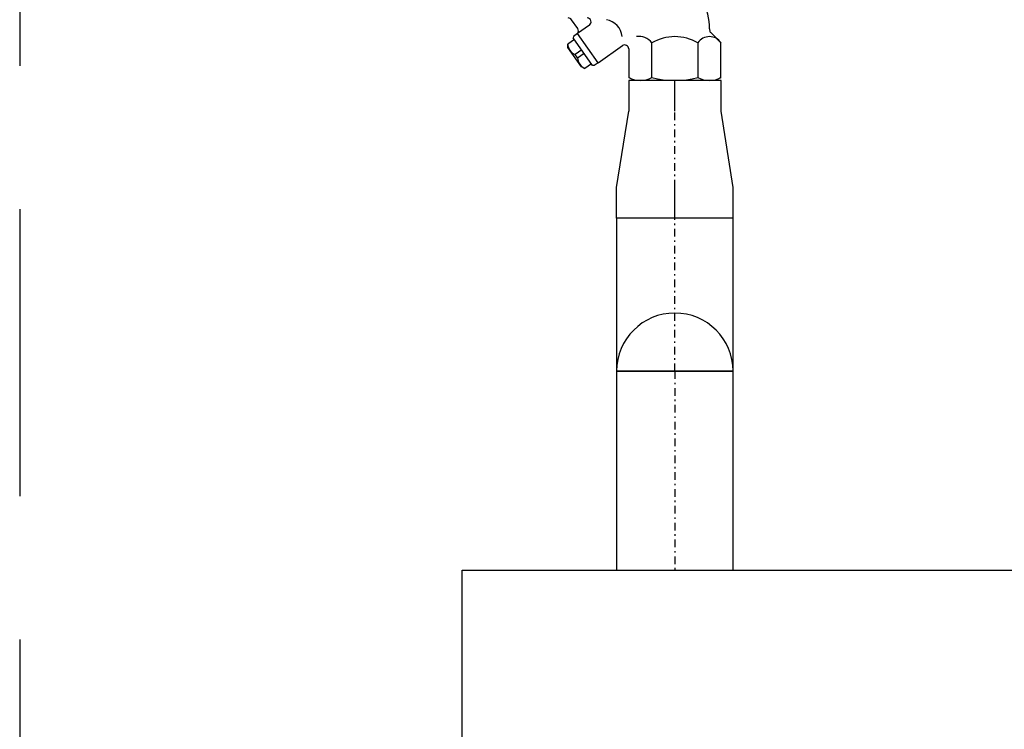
# Model space of a CAD drawing. Extents: x -7228 to 74941, y -112898 to 85621.
# Tile 620 of 635: x 53286 to 53351, y 83983 to 84029. Entities that reach past the tile are written whole.
import ezdxf
from ezdxf.enums import TextEntityAlignment as Align

# ---------------------------------------------------------------- set-up
doc = ezdxf.new("R2010")
doc.units = 0
doc.linetypes.add('DASHDOT', pattern=[1, 0.5, -0.25, 0, -0.25])
doc.linetypes.add('DASHED2', pattern=[0.375, 0.25, -0.125])
for name, color, linetype in [('E50kor', 3, 'CONTINUOUS'), ('Ins-co', 2, 'CONTINUOUS'), ('Ins-wod', 4, 'CONTINUOUS')]:
    doc.layers.add(name, color=color, linetype=linetype)
doc.styles.add('CP_ATTR', font='ROMANS.SHX')

# ---------------------------------------------------------------- blocks, each defined once
blk = doc.blocks.new('_jgsjhjfhhfdf')
at = {"layer": 'Ins-wod'}
for p, q in [((-74.804, -228.63), (-75.209, -228.051)), ((-74.041, -228.412), (-74.814, -228.954)), ((-66.191, -228.643), (-66.191, -228.714)), ((-75.021, -229.336), (-75.461, -229.644)), ((-75.08, -229.14), (-75.096, -229.23)), ((-73.831, -231.036), (-75.096, -229.23)), ((-74.814, -228.954), (-75.08, -229.14)), ((-73.475, -230.866), (-74.819, -228.947)), ((-65.451, -229.562), (-66.115, -228.897)), ((-75.441, -229.868), (-75.461, -229.644)), ((-74.548, -231.143), (-75.441, -229.868)), ((-74.542, -230.02), (-74.982, -230.328)), ((-73.475, -230.866), (-71.879, -229.749)), ((-71.471, -229.961), (-71.471, -231.823)), ((-69.966, -231.823), (-69.966, -229.562)), ((-66.956, -229.562), (-66.956, -231.823)), ((-65.451, -231.823), (-65.451, -229.562)), ((-74.824, -230.553), (-74.982, -230.328)), ((-74.824, -230.553), (-74.385, -230.246)), ((-74.345, -231.237), (-74.548, -231.143)), ((-73.906, -230.93), (-74.345, -231.237)), ((-73.741, -231.052), (-73.831, -231.036)), ((-73.475, -230.866), (-73.741, -231.052)), ((-65.446, -232.026), (-71.476, -232.026)), ((-71.476, -232.026), (-71.476, -234.026)), ((-71.12, -232.026), (-71.471, -231.823)), ((-65.802, -232.026), (-71.12, -232.026)), ((-68.461, -234.026), (-68.461, -232.026)), ((-65.451, -231.823), (-65.802, -232.026)), ((-65.446, -234.026), (-65.446, -232.026)), ((-72.266, -239.026), (-71.476, -234.026)), ((-64.656, -239.026), (-65.446, -234.026)), ((-72.266, -241.026), (-72.266, -239.026)), ((-68.461, -241.026), (-68.461, -239.026)), ((-64.656, -241.026), (-64.656, -239.026)), ((-64.656, -241.026), (-72.266, -241.026)), ((-72.266, -241.026), (-72.266, -251.026)), ((-64.656, -241.026), (-72.266, -241.026)), ((-64.656, -251.026), (-64.656, -241.026)), ((-72.266, -251.026), (-72.266, -264.026)), ((-64.656, -251.026), (-72.266, -251.026)), ((-72.266, -251.026), (-64.656, -251.026)), ((-64.656, -264.026), (-64.656, -251.026)), ((-72.266, -264.026), (-64.656, -264.026))]:
    blk.add_line(p, q, dxfattribs=at)
at = {"layer": 'Ins-wod', "linetype": 'DASHDOT'}
for p, q in [((-68.461, -239.026), (-68.461, -234.026)), ((-68.461, -251.026), (-68.461, -241.026)), ((-68.461, -251.026), (-68.461, -264.026))]:
    blk.add_line(p, q, dxfattribs=at)
at = {"layer": 'Ins-wod'}
blk.add_lwpolyline([(-82.36, -264.026), (-18.115, -264.026), (-18.115, -286.125), (-82.36, -286.125)], close=True, dxfattribs=at)
for centre, radius, start, end in [((-69.888, -228.643), 3.696, 0, 59.12896), ((-75.421, -228.2), 0.259, 35, 90), ((-74.19, -228.2), 0.259, 305, 90), ((-73.17, -229.317), 1.284, 7.08923, 79.21049), ((-75.016, -228.779), 0.259, 319.47751, 35), ((-65.932, -228.714), 0.259, 180, 225), ((-70.809, -230.207), 1.061, 37.43828, 98.94788), ((-68.461, -232.168), 3.01, 60, 120), ((-66.203, -230.062), 0.904, 33.62643, 146.37357), ((-74.631, -229.573), 0.832, 184.88987, 245.11013), ((-71.731, -229.961), 0.259, 0, 125), ((-73.994, -230.482), 0.832, 184.88987, 245.11013), ((-70.719, -230.529), 1.497, 239.82357, 300.17643), ((-68.461, -226.342), 5.684, 254.64561, 285.35439), ((-66.203, -230.529), 1.497, 239.82357, 300.17643), ((-68.461, -251.026), 3.805, 0, 180)]:
    blk.add_arc(centre, radius, start, end, dxfattribs=at)
at = {"layer": 'Ins-wod', "style": 'CP_ATTR', "flags": 9}
for tag, p, height, rotation, width in [('PRODUCT-TYPE', (-15.448, -4.462), 0.000337, 180, 48.619691), ('PRODUCER', (-15.448, -4.462), 0.000337, 180, 48.619691), ('ARTICLE', (-15.448, -4.462), 0.000337, 180, 48.619691), ('OTHER', (-15.448, -4.462), 0.000337, 180, 48.619691), ('FLOW', (-15.448, -4.462), 0.000337, 180, 48.619691), ('NAME', (-15.448, -4.462), 0.000337, 180, 48.619691), ('OTHER', (-6.195, -13.707), 0.000337, 270, 1.595002), ('FLOW', (-6.195, -13.707), 0.000337, 270, 1.595002), ('ARTICLE', (-6.195, -13.707), 0.000337, 270, 1.595002), ('PRODUCT-TYPE', (-6.195, -13.707), 0.000337, 270, 1.595002), ('PRODUCER', (-6.195, -13.707), 0.000337, 270, 1.595002), ('NAME', (-6.195, -13.707), 0.000337, 270, 1.595002), ('PRODUCT-TYPE', (-6.195, -110.174), 0.000337, 90, 24.508066), ('PRODUCER', (-6.195, -110.174), 0.000337, 90, 24.508066), ('ARTICLE', (-6.195, -110.174), 0.000337, 90, 24.508066), ('OTHER', (-6.195, -110.174), 0.000337, 90, 24.508066), ('FLOW', (-6.195, -110.174), 0.000337, 90, 24.508066), ('NAME', (-6.195, -110.174), 0.000337, 90, 24.508066), ('OTHER', (-30.827, -162.987), 0.000761, 270, 7.892014), ('FLOW', (-30.827, -162.987), 0.000761, 270, 7.892014), ('ARTICLE', (-30.827, -162.987), 0.000761, 270, 7.892014), ('PRODUCT-TYPE', (-30.827, -162.987), 0.000761, 270, 7.892014), ('PRODUCER', (-30.827, -162.987), 0.000761, 270, 7.892014), ('NAME', (-30.827, -162.987), 0.000761, 270, 7.892014), ('PRODUCT-TYPE', (-68.461, -170.623), 0.000761, 90, 0.969593), ('PRODUCER', (-68.461, -170.623), 0.000761, 90, 0.969593), ('ARTICLE', (-68.461, -170.623), 0.000761, 90, 0.969593), ('OTHER', (-68.461, -170.623), 0.000761, 90, 0.969593), ('FLOW', (-68.461, -170.623), 0.000761, 90, 0.969593), ('NAME', (-68.461, -170.623), 0.000761, 90, 0.969593), ('PRODUCT-TYPE', (-68.461, -210.38), 0.000761, 90, 0.969593), ('PRODUCER', (-68.461, -210.38), 0.000761, 90, 0.969593), ('OTHER', (-68.461, -210.38), 0.000761, 90, 0.969593), ('ARTICLE', (-68.461, -210.38), 0.000761, 90, 0.969593), ('FLOW', (-68.461, -210.38), 0.000761, 90, 0.969593), ('NAME', (-68.461, -210.38), 0.000761, 90, 0.969593), ('PRODUCT-TYPE', (-34.846, -236.789), 0.000761, 90, 0.623389), ('PRODUCER', (-34.846, -236.789), 0.000761, 90, 0.623389), ('ARTICLE', (-34.846, -236.789), 0.000761, 90, 0.623389), ('OTHER', (-34.846, -236.789), 0.000761, 90, 0.623389), ('FLOW', (-34.846, -236.789), 0.000761, 90, 0.623389), ('NAME', (-34.846, -236.789), 0.000761, 90, 0.623389), ('OTHER', (-68.461, -241.026), 0.0001, 90, 1), ('FLOW', (-68.461, -241.026), 0.0001, 90, 1), ('ARTICLE', (-68.461, -241.026), 0.0001, 90, 1), ('PRODUCT-TYPE', (-68.461, -241.026), 0.0001, 90, 1), ('PRODUCER', (-68.461, -241.026), 0.0001, 90, 1), ('NAME', (-68.461, -241.026), 0.0001, 90, 1), ('PRODUCT-TYPE', (-68.461, -251.026), 0.000761, 90, 1.31406), ('PRODUCER', (-68.461, -251.026), 0.000761, 90, 1.31406), ('OTHER', (-68.461, -251.026), 0.000761, 90, 1.31406), ('ARTICLE', (-68.461, -251.026), 0.000761, 90, 1.31406), ('FLOW', (-68.461, -251.026), 0.000761, 90, 1.31406), ('NAME', (-68.461, -251.026), 0.000761, 90, 1.31406), ('OTHER', (-68.461, -251.026), 0.000761, 270, 1.708279), ('FLOW', (-68.461, -251.026), 0.000761, 270, 1.708279), ('ARTICLE', (-68.461, -251.026), 0.000761, 270, 1.708279), ('PRODUCT-TYPE', (-68.461, -251.026), 0.000761, 270, 1.708279), ('PRODUCER', (-68.461, -251.026), 0.000761, 270, 1.708279), ('NAME', (-68.461, -251.026), 0.000761, 270, 1.708279), ('PRODUCT-TYPE', (-280.439, -283.668), 0.000603, 180, 18.176861), ('PRODUCER', (-280.439, -283.668), 0.000603, 180, 18.176861), ('ARTICLE', (-280.439, -283.668), 0.000603, 180, 18.176861), ('OTHER', (-280.439, -283.668), 0.000603, 180, 18.176861), ('FLOW', (-280.439, -283.668), 0.000603, 180, 18.176861), ('NAME', (-280.439, -283.668), 0.000603, 180, 18.176861), ('PRODUCT-TYPE', (-66.727, -319.595), 0.000603, 90, 5.550504), ('PRODUCER', (-66.727, -319.595), 0.000603, 90, 5.550504), ('ARTICLE', (-66.727, -319.595), 0.000603, 90, 5.550504), ('OTHER', (-66.727, -319.595), 0.000603, 90, 5.550504), ('FLOW', (-66.727, -319.595), 0.000603, 90, 5.550504), ('NAME', (-66.727, -319.595), 0.000603, 90, 5.550504), ('PRODUCT-TYPE', (-10.994, -321.625), 0.0001, 90, 1), ('OTHER', (-10.994, -321.625), 0.0001, 90, 1), ('FLOW', (-10.994, -321.625), 0.0001, 90, 1), ('ARTICLE', (-10.994, -321.625), 0.0001, 90, 1), ('PRODUCER', (-10.994, -321.625), 0.0001, 90, 1), ('NAME', (-10.994, -321.625), 0.0001, 90, 1), ('PRODUCT-TYPE', (-68.264, -323.307), 0.000603, 225, 3.259505), ('PRODUCER', (-68.264, -323.307), 0.000603, 225, 3.259505), ('ARTICLE', (-68.264, -323.307), 0.000603, 225, 3.259505), ('OTHER', (-68.264, -323.307), 0.000603, 225, 3.259505), ('FLOW', (-68.264, -323.307), 0.000603, 225, 3.259505), ('NAME', (-68.264, -323.307), 0.000603, 225, 3.259505), ('PRODUCT-TYPE', (-10.994, -324.584), 0.000603, 90, 0.490663), ('PRODUCER', (-10.994, -324.584), 0.000603, 90, 0.490663), ('OTHER', (-10.994, -324.584), 0.000603, 90, 0.490663), ('FLOW', (-10.994, -324.584), 0.000603, 90, 0.490663), ('ARTICLE', (-10.994, -324.584), 0.000603, 90, 0.490663), ('NAME', (-10.994, -324.584), 0.000603, 90, 0.490663), ('OTHER', (-68.106, -328.248), 0.000213, 270, 2.751934), ('FLOW', (-68.106, -328.248), 0.000213, 270, 2.751934), ('ARTICLE', (-68.106, -328.248), 0.000213, 270, 2.751934), ('PRODUCT-TYPE', (-68.106, -328.248), 0.000213, 270, 2.751934), ('PRODUCER', (-68.106, -328.248), 0.000213, 270, 2.751934), ('NAME', (-68.106, -328.248), 0.000213, 270, 2.751934), ('OTHER', (-10.994, -334.584), 0.000603, 270, 2.727353), ('FLOW', (-10.994, -334.584), 0.000603, 270, 2.727353), ('ARTICLE', (-10.994, -334.584), 0.000603, 270, 2.727353), ('PRODUCT-TYPE', (-10.994, -334.584), 0.000603, 270, 2.727353), ('PRODUCER', (-10.994, -334.584), 0.000603, 270, 2.727353), ('NAME', (-10.994, -334.584), 0.000603, 270, 2.727353), ('OTHER', (-68.106, -343.769), 0.000213, 270, 2.751934), ('FLOW', (-68.106, -343.769), 0.000213, 270, 2.751934), ('ARTICLE', (-68.106, -343.769), 0.000213, 270, 2.751934), ('PRODUCT-TYPE', (-68.106, -343.769), 0.000213, 270, 2.751934), ('PRODUCER', (-68.106, -343.769), 0.000213, 270, 2.751934), ('NAME', (-68.106, -343.769), 0.000213, 270, 2.751934), ('OTHER', (-10.994, -406.792), 0.0001, 270, 1), ('FLOW', (-10.994, -406.792), 0.0001, 270, 1), ('ARTICLE', (-10.994, -406.792), 0.0001, 270, 1), ('PRODUCT-TYPE', (-10.994, -406.792), 0.0001, 270, 1), ('PRODUCER', (-10.994, -406.792), 0.0001, 270, 1), ('NAME', (-10.994, -406.792), 0.0001, 270, 1), ('PRODUCT-TYPE', (-10.994, -428.147), 0.000603, 90, 17.159626), ('PRODUCT-TYPE', (-10.994, -428.147), 0.000603, 90, 15.082723), ('PRODUCER', (-10.994, -428.147), 0.000603, 90, 17.159626), ('PRODUCER', (-10.994, -428.147), 0.000603, 90, 15.082723), ('ARTICLE', (-10.994, -428.147), 0.000603, 90, 17.159626), ('ARTICLE', (-10.994, -428.147), 0.000603, 90, 15.082723), ('OTHER', (-10.994, -428.147), 0.000603, 90, 17.159626), ('OTHER', (-10.994, -428.147), 0.000603, 90, 15.082723), ('FLOW', (-10.994, -428.147), 0.000603, 90, 17.159626), ('NAME', (-10.994, -428.147), 0.000603, 90, 17.159626), ('NAME', (-10.994, -428.147), 0.000603, 90, 15.082723), ('FLOW', (-10.994, -428.147), 0.000603, 90, 15.082723), ('PRODUCT-TYPE', (-216.102, -610.33), 0.000603, 90, 18.979779), ('PRODUCER', (-216.102, -610.33), 0.000603, 90, 18.979779), ('ARTICLE', (-216.102, -610.33), 0.000603, 90, 18.979779), ('OTHER', (-216.102, -610.33), 0.000603, 90, 18.979779), ('NAME', (-216.102, -610.33), 0.000603, 90, 18.979779), ('FLOW', (-216.102, -610.33), 0.000603, 90, 18.979779), ('PRODUCT-TYPE', (-225.347, -619.575), 0.000603, 180, 25.057534), ('PRODUCER', (-225.347, -619.575), 0.000603, 180, 25.057534), ('ARTICLE', (-225.347, -619.575), 0.000603, 180, 25.057534), ('OTHER', (-225.347, -619.575), 0.000603, 180, 25.057534), ('FLOW', (-225.347, -619.575), 0.000603, 180, 25.057534), ('NAME', (-225.347, -619.575), 0.000603, 180, 25.057534)]:
    blk.add_attdef(tag, p, '', height=height, rotation=rotation, dxfattribs=dict(at, width=width))
at = {"layer": 'Ins-wod', "style": 'CP_ATTR', "text_generation_flag": 4, "width": 1, "flags": 9}
for tag in ['OTHER', 'FLOW', 'ARTICLE', 'PRODUCT-TYPE', 'PRODUCER', 'NAME']:
    blk.add_attdef(tag, (-15.44, -4.462), '', height=0.0001, dxfattribs=at)
at = {"layer": 'Ins-wod', "style": 'CP_ATTR', "text_generation_flag": 4, "flags": 9}
for tag, p, height, rotation, width in [('OTHER', (-188.541, -13.707), 0.0001, 90, 1), ('ARTICLE', (-188.541, -13.707), 0.0001, 90, 1), ('PRODUCT-TYPE', (-188.541, -13.707), 0.0001, 90, 1), ('PRODUCER', (-188.541, -13.707), 0.0001, 90, 1), ('FLOW', (-188.541, -13.707), 0.0001, 90, 1), ('NAME', (-188.541, -13.707), 0.0001, 90, 1), ('OTHER', (-68.461, -146.866), 0.000761, 270, 0.969593), ('FLOW', (-68.461, -146.866), 0.000761, 270, 0.969593), ('ARTICLE', (-68.461, -146.866), 0.000761, 270, 0.969593), ('PRODUCT-TYPE', (-68.461, -146.866), 0.000761, 270, 0.969593), ('PRODUCER', (-68.461, -146.866), 0.000761, 270, 0.969593), ('NAME', (-68.461, -146.866), 0.000761, 270, 0.969593), ('ARTICLE', (-68.461, -146.866), 0.0001, 90, 1), ('PRODUCT-TYPE', (-68.461, -146.866), 0.0001, 90, 1), ('PRODUCER', (-68.461, -146.866), 0.0001, 90, 1), ('OTHER', (-68.461, -146.866), 0.0001, 90, 1), ('FLOW', (-68.461, -146.866), 0.0001, 90, 1), ('NAME', (-68.461, -146.866), 0.0001, 90, 1), ('OTHER', (-30.827, -162.987), 0.0001, 90, 1), ('FLOW', (-30.827, -162.987), 0.0001, 90, 1), ('ARTICLE', (-30.827, -162.987), 0.0001, 90, 1), ('PRODUCT-TYPE', (-30.827, -162.987), 0.0001, 90, 1), ('PRODUCER', (-30.827, -162.987), 0.0001, 90, 1), ('NAME', (-30.827, -162.987), 0.0001, 90, 1), ('OTHER', (-68.461, -186.623), 0.000761, 270, 0.969593), ('FLOW', (-68.461, -186.623), 0.000761, 270, 0.969593), ('ARTICLE', (-68.461, -186.623), 0.000761, 270, 0.969593), ('PRODUCT-TYPE', (-68.461, -186.623), 0.000761, 270, 0.969593), ('PRODUCER', (-68.461, -186.623), 0.000761, 270, 0.969593), ('NAME', (-68.461, -186.623), 0.000761, 270, 0.969593), ('OTHER', (-68.461, -210.38), 0.0001, 270, 1), ('FLOW', (-68.461, -210.38), 0.0001, 270, 1), ('ARTICLE', (-68.461, -210.38), 0.0001, 270, 1), ('PRODUCT-TYPE', (-68.461, -210.38), 0.0001, 270, 1), ('PRODUCER', (-68.461, -210.38), 0.0001, 270, 1), ('NAME', (-68.461, -210.38), 0.0001, 270, 1), ('OTHER', (-34.846, -232.045), 0.0001, 90, 1), ('ARTICLE', (-34.846, -232.045), 0.0001, 90, 1), ('PRODUCT-TYPE', (-34.846, -232.045), 0.0001, 90, 1), ('PRODUCER', (-34.846, -232.045), 0.0001, 90, 1), ('FLOW', (-34.846, -232.045), 0.0001, 90, 1), ('NAME', (-34.846, -232.045), 0.0001, 90, 1), ('OTHER', (-390.045, -283.668), 0.0001, 180, 1), ('ARTICLE', (-390.045, -283.668), 0.0001, 180, 1), ('PRODUCT-TYPE', (-390.045, -283.668), 0.0001, 180, 1), ('PRODUCER', (-390.045, -283.668), 0.0001, 180, 1), ('FLOW', (-390.045, -283.668), 0.0001, 180, 1), ('NAME', (-390.045, -283.668), 0.0001, 180, 1), ('OTHER', (-66.727, -319.595), 0.0001, 270, 1), ('FLOW', (-66.727, -319.595), 0.0001, 270, 1), ('ARTICLE', (-66.727, -319.595), 0.0001, 270, 1), ('PRODUCT-TYPE', (-66.727, -319.595), 0.0001, 270, 1), ('PRODUCER', (-66.727, -319.595), 0.0001, 270, 1), ('NAME', (-66.727, -319.595), 0.0001, 270, 1), ('OTHER', (-82.162, -337.205), 0.0001, 225, 1), ('FLOW', (-82.162, -337.205), 0.0001, 225, 1), ('ARTICLE', (-82.162, -337.205), 0.0001, 225, 1), ('PRODUCT-TYPE', (-82.162, -337.205), 0.0001, 225, 1), ('PRODUCER', (-82.162, -337.205), 0.0001, 225, 1), ('NAME', (-82.162, -337.205), 0.0001, 225, 1), ('PRODUCT-TYPE', (-10.994, -373.792), 0.0001, 90, 1), ('OTHER', (-10.994, -373.792), 0.0001, 90, 1), ('FLOW', (-10.994, -373.792), 0.0001, 90, 1), ('ARTICLE', (-10.994, -373.792), 0.0001, 90, 1), ('PRODUCER', (-10.994, -373.792), 0.0001, 90, 1), ('NAME', (-10.994, -373.792), 0.0001, 90, 1), ('NAME', (-272.911, -422.539), 0.0001, 310, 1), ('PRODUCER', (-272.911, -422.539), 0.0001, 310, 1), ('PRODUCT-TYPE', (-272.911, -422.539), 0.0001, 310, 1), ('ARTICLE', (-272.911, -422.539), 0.0001, 310, 1), ('FLOW', (-272.911, -422.539), 0.0001, 310, 1), ('OTHER', (-272.911, -422.539), 0.0001, 310, 1), ('PRODUCT-TYPE', (-376.444, -619.575), 0.0001, 180, 1), ('OTHER', (-376.444, -619.575), 0.0001, 180, 1), ('FLOW', (-376.444, -619.575), 0.0001, 180, 1), ('ARTICLE', (-376.444, -619.575), 0.0001, 180, 1), ('PRODUCER', (-376.444, -619.575), 0.0001, 180, 1), ('NAME', (-376.444, -619.575), 0.0001, 180, 1)]:
    blk.add_attdef(tag, p, '', height=height, rotation=rotation, dxfattribs=dict(at, width=width))
at = {"layer": 'Ins-wod', "style": 'CP_ATTR', "width": 1, "flags": 9}
for tag in ['OTHER', 'WEIGHT', 'VOLTAGE', 'POWER', 'FLOW', 'TEMPERATURE', 'PN', 'DN', 'CHARACTER', 'ORDER-NO', 'PRODUCT-TYPE', 'ARTICLE', 'PRODUCER', 'NUMBER', 'GROUP', 'NAME']:
    blk.add_attdef(tag, text='', height=0.00005, rotation=270, dxfattribs=at).set_placement((-6.198, -18.991), align=Align.MIDDLE_LEFT)
at = {"layer": 'Ins-wod', "style": 'CP_ATTR', "flags": 9}
for tag, p, height, width in [('ARTICLE', (-55.046, -133.451), 0.000761, 4.892514), ('OTHER', (-55.046, -133.451), 0.000761, 4.892514), ('NAME', (-55.046, -133.451), 0.000761, 4.892514), ('PRODUCER', (-55.046, -133.451), 0.000761, 4.892514), ('PRODUCT-TYPE', (-55.046, -133.451), 0.000761, 4.892514), ('FLOW', (-55.046, -133.451), 0.000761, 4.892514), ('OTHER', (-25.577, -157.737), 0.000761, 0.854973), ('FLOW', (-25.577, -157.737), 0.000761, 0.854973), ('ARTICLE', (-25.577, -157.737), 0.000761, 0.854973), ('PRODUCT-TYPE', (-25.577, -157.737), 0.000761, 0.854973), ('PRODUCER', (-25.577, -157.737), 0.000761, 0.854973), ('NAME', (-25.577, -157.737), 0.000761, 0.854973), ('OTHER', (-225.347, -619.575), 0.0001, 1), ('FLOW', (-225.347, -619.575), 0.0001, 1), ('ARTICLE', (-225.347, -619.575), 0.0001, 1), ('PRODUCT-TYPE', (-225.347, -619.575), 0.0001, 1), ('PRODUCER', (-225.347, -619.575), 0.0001, 1), ('NAME', (-225.347, -619.575), 0.0001, 1)]:
    blk.add_attdef(tag, p, '', height=height, dxfattribs=dict(at, width=width))
at = {"layer": 'Ins-wod', "style": 'CP_ATTR', "text_generation_flag": 4, "width": 1, "flags": 9}
for tag, rotation, p in [('FLOW', 270, (-68.455, -154.153)), ('TEMPERATURE', 270, (-68.454, -154.153)), ('CHARACTER', 270, (-68.455, -154.153)), ('NUMBER', 270, (-68.454, -154.153)), ('NAME', 270, (-68.455, -154.153)), ('OTHER', 270, (-68.455, -154.154)), ('WEIGHT', 270, (-68.455, -154.154)), ('VOLTAGE', 270, (-68.454, -154.154)), ('PN', 270, (-68.455, -154.154)), ('ARTICLE', 270, (-68.455, -154.154)), ('PRODUCER', 270, (-68.455, -154.154)), ('GROUP', 270, (-68.454, -154.154)), ('ORDER-NO', 270, (-68.454, -154.153)), ('PRODUCT-TYPE', 270, (-68.454, -154.153)), ('POWER', 270, (-68.454, -154.154)), ('DN', 270, (-68.454, -154.154)), ('OTHER', 270, (-68.455, -193.911)), ('WEIGHT', 270, (-68.455, -193.911)), ('VOLTAGE', 270, (-68.454, -193.911)), ('FLOW', 270, (-68.455, -193.911)), ('TEMPERATURE', 270, (-68.454, -193.911)), ('PN', 270, (-68.455, -193.911)), ('CHARACTER', 270, (-68.455, -193.911)), ('ARTICLE', 270, (-68.455, -193.911)), ('PRODUCER', 270, (-68.455, -193.911)), ('NUMBER', 270, (-68.454, -193.911)), ('GROUP', 270, (-68.454, -193.911)), ('NAME', 270, (-68.455, -193.911)), ('POWER', 270, (-68.454, -193.911)), ('DN', 270, (-68.454, -193.911)), ('ORDER-NO', 270, (-68.454, -193.911)), ('PRODUCT-TYPE', 270, (-68.454, -193.911)), ('OTHER', 180, (-292.519, -283.673)), ('WEIGHT', 180, (-292.52, -283.673)), ('VOLTAGE', 180, (-292.52, -283.673)), ('POWER', 180, (-292.52, -283.673)), ('TEMPERATURE', 180, (-292.519, -283.673)), ('DN', 180, (-292.52, -283.673)), ('CHARACTER', 180, (-292.519, -283.673)), ('ORDER-NO', 180, (-292.519, -283.673)), ('PRODUCT-TYPE', 180, (-292.519, -283.673)), ('ARTICLE', 180, (-292.52, -283.673)), ('PRODUCER', 180, (-292.519, -283.673)), ('GROUP', 180, (-292.52, -283.673)), ('FLOW', 180, (-292.519, -283.673)), ('PN', 180, (-292.519, -283.673)), ('NUMBER', 180, (-292.519, -283.673)), ('NAME', 180, (-292.519, -283.673)), ('OTHER', 270, (-10.988, -324.493)), ('WEIGHT', 270, (-10.988, -324.493)), ('VOLTAGE', 270, (-10.988, -324.493)), ('POWER', 270, (-10.988, -324.493)), ('FLOW', 270, (-10.988, -324.493)), ('TEMPERATURE', 270, (-10.988, -324.493)), ('PN', 270, (-10.988, -324.493)), ('CHARACTER', 270, (-10.988, -324.493)), ('ORDER-NO', 270, (-10.988, -324.493)), ('PRODUCT-TYPE', 270, (-10.988, -324.493)), ('ARTICLE', 270, (-10.988, -324.493)), ('PRODUCER', 270, (-10.988, -324.493)), ('NUMBER', 270, (-10.988, -324.493)), ('GROUP', 270, (-10.988, -324.493)), ('NAME', 270, (-10.988, -324.493)), ('DN', 270, (-10.988, -324.494)), ('OTHER', 270, (-10.99, -373.701)), ('WEIGHT', 270, (-10.99, -373.701)), ('VOLTAGE', 270, (-10.99, -373.701)), ('FLOW', 270, (-10.99, -373.701)), ('TEMPERATURE', 270, (-10.99, -373.701)), ('PN', 270, (-10.99, -373.701)), ('CHARACTER', 270, (-10.99, -373.701)), ('ORDER-NO', 270, (-10.99, -373.701)), ('PRODUCT-TYPE', 270, (-10.99, -373.701)), ('ARTICLE', 270, (-10.99, -373.701)), ('PRODUCER', 270, (-10.99, -373.701)), ('NUMBER', 270, (-10.99, -373.701)), ('NAME', 270, (-10.99, -373.701)), ('POWER', 270, (-10.99, -373.702)), ('DN', 270, (-10.99, -373.702)), ('GROUP', 270, (-10.99, -373.702))]:
    blk.add_attdef(tag, text='', height=0.00005, rotation=rotation, dxfattribs=at).set_placement(p, align=Align.MIDDLE_LEFT)
at = {"layer": 'Ins-wod', "style": 'CP_ATTR', "flags": 9}
for tag, rotation, p in [('OTHER', 90, (-68.455, -163.336)), ('WEIGHT', 90, (-68.455, -163.335)), ('VOLTAGE', 90, (-68.454, -163.335)), ('TEMPERATURE', 90, (-68.454, -163.336)), ('CHARACTER', 90, (-68.455, -163.336)), ('ARTICLE', 90, (-68.455, -163.335)), ('PRODUCER', 90, (-68.455, -163.336)), ('GROUP', 90, (-68.454, -163.335)), ('FLOW', 90, (-68.455, -163.336)), ('PN', 90, (-68.455, -163.336)), ('NUMBER', 90, (-68.454, -163.336)), ('NAME', 90, (-68.455, -163.336)), ('POWER', 90, (-68.454, -163.335)), ('DN', 90, (-68.454, -163.335)), ('ORDER-NO', 90, (-68.454, -163.336)), ('PRODUCT-TYPE', 90, (-68.454, -163.336)), ('WEIGHT', 90, (-68.455, -203.093)), ('VOLTAGE', 90, (-68.454, -203.093)), ('ARTICLE', 90, (-68.455, -203.093)), ('PRODUCER', 90, (-68.455, -203.093)), ('GROUP', 90, (-68.454, -203.093)), ('OTHER', 90, (-68.455, -203.093)), ('FLOW', 90, (-68.455, -203.093)), ('TEMPERATURE', 90, (-68.454, -203.093)), ('PN', 90, (-68.455, -203.093)), ('CHARACTER', 90, (-68.455, -203.093)), ('NUMBER', 90, (-68.454, -203.093)), ('NAME', 90, (-68.455, -203.093)), ('POWER', 90, (-68.454, -203.093)), ('DN', 90, (-68.454, -203.092)), ('ORDER-NO', 90, (-68.454, -203.093)), ('PRODUCT-TYPE', 90, (-68.454, -203.093)), ('OTHER', 90, (-10.989, -358.821)), ('WEIGHT', 90, (-10.989, -358.821)), ('VOLTAGE', 90, (-10.989, -358.821)), ('POWER', 90, (-10.989, -358.821)), ('FLOW', 90, (-10.989, -358.821)), ('TEMPERATURE', 90, (-10.989, -358.821)), ('PN', 90, (-10.989, -358.821)), ('DN', 90, (-10.989, -358.821)), ('CHARACTER', 90, (-10.989, -358.821)), ('ORDER-NO', 90, (-10.989, -358.821)), ('PRODUCT-TYPE', 90, (-10.989, -358.821)), ('ARTICLE', 90, (-10.989, -358.821)), ('PRODUCER', 90, (-10.989, -358.821)), ('NUMBER', 90, (-10.989, -358.821)), ('GROUP', 90, (-10.989, -358.821)), ('NAME', 90, (-10.989, -358.821)), ('OTHER', 90, (-10.99, -406.883)), ('WEIGHT', 90, (-10.99, -406.883)), ('VOLTAGE', 90, (-10.99, -406.883)), ('POWER', 90, (-10.99, -406.883)), ('FLOW', 90, (-10.99, -406.884)), ('TEMPERATURE', 90, (-10.99, -406.884)), ('PN', 90, (-10.99, -406.883)), ('DN', 90, (-10.99, -406.883)), ('CHARACTER', 90, (-10.99, -406.884)), ('ORDER-NO', 90, (-10.99, -406.884)), ('PRODUCT-TYPE', 90, (-10.99, -406.884)), ('ARTICLE', 90, (-10.99, -406.883)), ('PRODUCER', 90, (-10.99, -406.883)), ('NUMBER', 90, (-10.99, -406.884)), ('GROUP', 90, (-10.99, -406.883)), ('NAME', 90, (-10.99, -406.884)), ('OTHER', 39.77849, (-27.699, -444.522)), ('WEIGHT', 39.77849, (-27.699, -444.521)), ('VOLTAGE', 39.77849, (-27.699, -444.521)), ('POWER', 39.77849, (-27.699, -444.521)), ('TEMPERATURE', 39.77849, (-27.699, -444.522)), ('PN', 39.77849, (-27.699, -444.522)), ('DN', 39.77849, (-27.699, -444.521)), ('CHARACTER', 39.77849, (-27.699, -444.522)), ('ORDER-NO', 39.77849, (-27.699, -444.522)), ('PRODUCT-TYPE', 39.77849, (-27.699, -444.522)), ('ARTICLE', 39.77849, (-27.699, -444.521)), ('PRODUCER', 39.77849, (-27.699, -444.521)), ('GROUP', 39.77849, (-27.699, -444.521)), ('FLOW', 39.77849, (-27.699, -444.522)), ('NUMBER', 39.77849, (-27.699, -444.522)), ('NAME', 39.77849, (-27.699, -444.522)), ('OTHER', 92.87046, (-268.225, -458.633)), ('WEIGHT', 92.87046, (-268.225, -458.632)), ('VOLTAGE', 92.87046, (-268.225, -458.632)), ('POWER', 92.87046, (-268.225, -458.632)), ('TEMPERATURE', 92.87046, (-268.225, -458.633)), ('PN', 92.87046, (-268.225, -458.633)), ('DN', 92.87046, (-268.225, -458.632)), ('CHARACTER', 92.87046, (-268.225, -458.633)), ('ORDER-NO', 92.87046, (-268.225, -458.633)), ('PRODUCT-TYPE', 92.87046, (-268.225, -458.633)), ('ARTICLE', 92.87046, (-268.225, -458.632)), ('PRODUCER', 92.87046, (-268.225, -458.632)), ('NUMBER', 92.87046, (-268.225, -458.633)), ('GROUP', 92.87046, (-268.225, -458.632)), ('FLOW', 92.87046, (-268.225, -458.633)), ('NAME', 92.87046, (-268.225, -458.633)), ('WEIGHT', 39.77849, (-53.753, -466.214)), ('VOLTAGE', 39.77849, (-53.753, -466.214)), ('POWER', 39.77849, (-53.753, -466.214)), ('DN', 39.77849, (-53.753, -466.214)), ('ARTICLE', 39.77849, (-53.753, -466.214)), ('PRODUCER', 39.77849, (-53.753, -466.214)), ('GROUP', 39.77849, (-53.753, -466.214)), ('OTHER', 39.77849, (-53.753, -466.214)), ('FLOW', 39.77849, (-53.753, -466.214)), ('TEMPERATURE', 39.77849, (-53.753, -466.214)), ('PN', 39.77849, (-53.753, -466.214)), ('CHARACTER', 39.77849, (-53.753, -466.214)), ('ORDER-NO', 39.77849, (-53.753, -466.214)), ('PRODUCT-TYPE', 39.77849, (-53.753, -466.214)), ('NUMBER', 39.77849, (-53.753, -466.214)), ('NAME', 39.77849, (-53.753, -466.214)), ('NAME', 90, (-216.097, -517.257)), ('GROUP', 90, (-216.097, -517.257)), ('NUMBER', 90, (-216.097, -517.257)), ('PRODUCER', 90, (-216.097, -517.257)), ('ARTICLE', 90, (-216.097, -517.257)), ('PRODUCT-TYPE', 90, (-216.097, -517.257)), ('ORDER-NO', 90, (-216.097, -517.257)), ('CHARACTER', 90, (-216.097, -517.257)), ('DN', 90, (-216.097, -517.257)), ('PN', 90, (-216.097, -517.257)), ('TEMPERATURE', 90, (-216.097, -517.257)), ('FLOW', 90, (-216.097, -517.257)), ('POWER', 90, (-216.097, -517.257)), ('VOLTAGE', 90, (-216.097, -517.257)), ('WEIGHT', 90, (-216.097, -517.257)), ('OTHER', 90, (-216.097, -517.257)), ('GROUP', 90, (-216.096, -532.316)), ('PRODUCER', 90, (-216.096, -532.316)), ('ARTICLE', 90, (-216.096, -532.316)), ('PRODUCT-TYPE', 90, (-216.096, -532.316)), ('DN', 90, (-216.096, -532.315)), ('POWER', 90, (-216.096, -532.316)), ('VOLTAGE', 90, (-216.096, -532.316)), ('WEIGHT', 90, (-216.096, -532.316)), ('NAME', 90, (-216.096, -532.316)), ('NUMBER', 90, (-216.096, -532.316)), ('ORDER-NO', 90, (-216.096, -532.316)), ('CHARACTER', 90, (-216.096, -532.316)), ('PN', 90, (-216.096, -532.316)), ('TEMPERATURE', 90, (-216.096, -532.316)), ('FLOW', 90, (-216.096, -532.316)), ('OTHER', 90, (-216.096, -532.316)), ('OTHER', 65.34271, (-236.504, -547.705)), ('WEIGHT', 65.34271, (-236.504, -547.705)), ('VOLTAGE', 65.34271, (-236.504, -547.705)), ('POWER', 65.34271, (-236.504, -547.705)), ('FLOW', 65.34271, (-236.504, -547.705)), ('TEMPERATURE', 65.34271, (-236.504, -547.705)), ('PN', 65.34271, (-236.504, -547.705)), ('DN', 65.34271, (-236.504, -547.705)), ('CHARACTER', 65.34271, (-236.504, -547.705)), ('ORDER-NO', 65.34271, (-236.504, -547.705)), ('PRODUCT-TYPE', 65.34271, (-236.504, -547.705)), ('ARTICLE', 65.34271, (-236.504, -547.705)), ('PRODUCER', 65.34271, (-236.504, -547.705)), ('NUMBER', 65.34271, (-236.504, -547.705)), ('GROUP', 65.34271, (-236.504, -547.705)), ('NAME', 65.34271, (-236.504, -547.705))]:
    blk.add_attdef(tag, text='', height=0.00005, rotation=rotation, dxfattribs=at).set_placement(p, align=Align.MIDDLE_LEFT)
at = {"layer": 'Ins-wod', "linetype": 'ByBlock', "style": 'CP_ATTR', "flags": 9}
for tag, p, height, width in [('PRODUCT-TYPE', (-34.846, -264.026), 0.000761, 3.579097), ('PRODUCER', (-34.846, -264.026), 0.000761, 3.579097), ('ARTICLE', (-34.846, -264.026), 0.000761, 3.579097), ('OTHER', (-34.846, -264.026), 0.000761, 3.579097), ('FLOW', (-34.846, -264.026), 0.000761, 3.579097), ('NAME', (-34.846, -264.026), 0.000761, 3.579097), ('PRODUCT-TYPE', (-399.29, -274.423), 0.000603, 41.632556), ('PRODUCER', (-399.29, -274.423), 0.000603, 41.632556), ('ARTICLE', (-399.29, -274.423), 0.000603, 41.632556), ('OTHER', (-399.29, -274.423), 0.000603, 41.632556), ('FLOW', (-399.29, -274.423), 0.000603, 41.632556), ('NAME', (-399.29, -274.423), 0.000603, 41.632556)]:
    blk.add_attdef(tag, p, '', height=height, rotation=90, dxfattribs=dict(at, width=width))
at = {"layer": 'Ins-wod', "style": 'CP_ATTR', "flags": 9}
for tag, p, height, rotation, oblique, width in [('OTHER', (-271.047, -292.274), 0.0001, 95, 360, 1), ('FLOW', (-271.047, -292.274), 0.0001, 95, 360, 1), ('ARTICLE', (-271.047, -292.274), 0.0001, 95, 360, 1), ('PRODUCT-TYPE', (-271.047, -292.274), 0.0001, 95, 360, 1), ('PRODUCER', (-271.047, -292.274), 0.0001, 95, 360, 1), ('NAME', (-271.047, -292.274), 0.0001, 95, 360, 1), ('PRODUCT-TYPE', (-270.795, -295.151), 0.000603, 95, 0, 0.478976), ('ARTICLE', (-270.795, -295.151), 0.000603, 95, 0, 0.478976), ('PRODUCER', (-270.795, -295.151), 0.000603, 95, 0, 0.478976), ('OTHER', (-270.795, -295.151), 0.000603, 95, 0, 0.478976), ('FLOW', (-270.795, -295.151), 0.000603, 95, 0, 0.478976), ('NAME', (-270.795, -295.151), 0.000603, 95, 0, 0.478976), ('OTHER', (-270.133, -302.722), 0.0001, 95, 360, 1), ('ARTICLE', (-270.133, -302.722), 0.0001, 95, 360, 1), ('PRODUCT-TYPE', (-270.133, -302.722), 0.0001, 95, 360, 1), ('PRODUCER', (-270.133, -302.722), 0.0001, 95, 360, 1), ('FLOW', (-270.133, -302.722), 0.0001, 95, 360, 1), ('NAME', (-270.133, -302.722), 0.0001, 95, 360, 1), ('OTHER', (-272.911, -311.535), 0.0001, 50, 0, 1), ('FLOW', (-272.911, -311.535), 0.0001, 50, 0, 1), ('ARTICLE', (-272.911, -311.535), 0.0001, 50, 0, 1), ('PRODUCT-TYPE', (-272.911, -311.535), 0.0001, 50, 0, 1), ('PRODUCER', (-272.911, -311.535), 0.0001, 50, 0, 1), ('NAME', (-272.911, -311.535), 0.0001, 50, 0, 1), ('PRODUCT-TYPE', (-279.339, -319.195), 0.000483, 50, 0, 2.070393), ('PRODUCER', (-279.339, -319.195), 0.000483, 50, 0, 2.070393), ('OTHER', (-279.339, -319.195), 0.000483, 50, 0, 2.070393), ('FLOW', (-279.339, -319.195), 0.000483, 50, 0, 2.070393), ('NAME', (-279.339, -319.195), 0.000483, 50, 0, 2.070393), ('ARTICLE', (-279.339, -319.195), 0.000483, 50, 0, 2.070393), ('OTHER', (-279.339, -414.879), 0.000483, 310, 360, 2.070393), ('FLOW', (-279.339, -414.879), 0.000483, 310, 360, 2.070393), ('ARTICLE', (-279.339, -414.879), 0.000483, 310, 360, 2.070393), ('PRODUCT-TYPE', (-279.339, -414.879), 0.000483, 310, 360, 2.070393), ('PRODUCER', (-279.339, -414.879), 0.000483, 310, 360, 2.070393), ('NAME', (-279.339, -414.879), 0.000483, 310, 360, 2.070393), ('ARTICLE', (-259.91, -420.439), 0.000603, 24.99985, 360, 32.251138), ('OTHER', (-259.91, -420.439), 0.000603, 24.99985, 360, 32.251138), ('PRODUCT-TYPE', (-259.91, -420.439), 0.000603, 24.99985, 360, 32.251138), ('PRODUCER', (-259.91, -420.439), 0.000603, 24.99985, 360, 32.251138), ('FLOW', (-259.91, -420.439), 0.000603, 24.99985, 360, 32.251138), ('NAME', (-259.91, -420.439), 0.000603, 24.99985, 360, 32.251138), ('OTHER', (-272.911, -422.539), 0.0001, 309.99985, 360, 1), ('FLOW', (-272.911, -422.539), 0.0001, 309.99985, 360, 1), ('ARTICLE', (-272.911, -422.539), 0.0001, 309.99985, 360, 1), ('PRODUCT-TYPE', (-272.911, -422.539), 0.0001, 309.99985, 360, 1), ('PRODUCER', (-272.911, -422.539), 0.0001, 309.99985, 360, 1), ('NAME', (-272.911, -422.539), 0.0001, 309.99985, 360, 1), ('PRODUCT-TYPE', (-266.671, -423.923), 0.0001, 24.99985, 360, 1), ('OTHER', (-266.671, -423.923), 0.0001, 24.99985, 360, 1), ('FLOW', (-266.671, -423.923), 0.0001, 24.99985, 360, 1), ('ARTICLE', (-266.671, -423.923), 0.0001, 24.99985, 360, 1), ('PRODUCER', (-266.671, -423.923), 0.0001, 24.99985, 360, 1), ('NAME', (-266.671, -423.923), 0.0001, 24.99985, 360, 1), ('PRODUCT-TYPE', (-12.885, -432.182), 0.000603, 219.77849, 360, 0.69475), ('PRODUCER', (-12.885, -432.182), 0.000603, 219.77849, 360, 0.69475), ('OTHER', (-12.885, -432.182), 0.000603, 219.77849, 360, 0.69475), ('FLOW', (-12.885, -432.182), 0.000603, 219.77849, 360, 0.69475), ('ARTICLE', (-12.885, -432.182), 0.000603, 219.77849, 360, 0.69475), ('NAME', (-12.885, -432.182), 0.000603, 219.77849, 360, 0.69475), ('PRODUCT-TYPE', (-12.885, -432.182), 0.0001, 39.77849, 360, 1), ('OTHER', (-12.885, -432.182), 0.0001, 39.77849, 360, 1), ('FLOW', (-12.885, -432.182), 0.0001, 39.77849, 360, 1), ('ARTICLE', (-12.885, -432.182), 0.0001, 39.77849, 360, 1), ('PRODUCER', (-12.885, -432.182), 0.0001, 39.77849, 360, 1), ('NAME', (-12.885, -432.182), 0.0001, 39.77849, 360, 1), ('PRODUCT-TYPE', (-46.002, -459.753), 0.000603, 39.77849, 360, 3.963886), ('PRODUCER', (-46.002, -459.753), 0.000603, 39.77849, 360, 3.963886), ('ARTICLE', (-46.002, -459.753), 0.000603, 39.77849, 360, 3.963886), ('OTHER', (-46.002, -459.753), 0.000603, 39.77849, 360, 3.963886), ('FLOW', (-46.002, -459.753), 0.000603, 39.77849, 360, 3.963886), ('NAME', (-46.002, -459.753), 0.000603, 39.77849, 360, 3.963886), ('PRODUCT-TYPE', (-279.339, -494.195), 0.000483, 50, 0, 2.070393), ('PRODUCER', (-279.339, -494.195), 0.000483, 50, 0, 2.070393), ('OTHER', (-279.339, -494.195), 0.000483, 50, 0, 2.070393), ('FLOW', (-279.339, -494.195), 0.000483, 50, 0, 2.070393), ('NAME', (-279.339, -494.195), 0.000483, 50, 0, 2.070393), ('ARTICLE', (-279.339, -494.195), 0.000483, 50, 0, 2.070393), ('PRODUCT-TYPE', (-200.029, -495.469), 0.0001, 140, 0, 1), ('PRODUCER', (-200.029, -495.469), 0.0001, 140, 0, 1), ('OTHER', (-200.029, -495.469), 0.0001, 140, 0, 1), ('FLOW', (-200.029, -495.469), 0.0001, 140, 0, 1), ('ARTICLE', (-200.029, -495.469), 0.0001, 140, 0, 1), ('NAME', (-200.029, -495.469), 0.0001, 140, 0, 1), ('PRODUCT-TYPE', (-192.368, -501.897), 0.000483, 140, 360, 2.070393), ('PRODUCER', (-192.368, -501.897), 0.000483, 140, 360, 2.070393), ('ARTICLE', (-192.368, -501.897), 0.000483, 140, 360, 2.070393), ('OTHER', (-192.368, -501.897), 0.000483, 140, 360, 2.070393), ('NAME', (-192.368, -501.897), 0.000483, 140, 360, 2.070393), ('FLOW', (-192.368, -501.897), 0.000483, 140, 360, 2.070393), ('PRODUCT-TYPE', (-98.546, -503.498), 0.000603, 39.77849, 360, 9.680023), ('PRODUCER', (-98.546, -503.498), 0.000603, 39.77849, 360, 9.680023), ('ARTICLE', (-98.546, -503.498), 0.000603, 39.77849, 360, 9.680023), ('OTHER', (-98.546, -503.498), 0.000603, 39.77849, 360, 9.680023), ('FLOW', (-98.546, -503.498), 0.000603, 39.77849, 360, 9.680023), ('NAME', (-98.546, -503.498), 0.000603, 39.77849, 360, 9.680023), ('PRODUCT-TYPE', (-272.911, -597.493), 0.000483, 130, 0, 2.070393), ('PRODUCER', (-272.911, -597.493), 0.000483, 130, 0, 2.070393), ('ARTICLE', (-272.911, -597.493), 0.000483, 130, 0, 2.070393), ('OTHER', (-272.911, -597.493), 0.000483, 130, 0, 2.070393), ('NAME', (-272.911, -597.493), 0.000483, 130, 0, 2.070393), ('FLOW', (-272.911, -597.493), 0.000483, 130, 0, 2.070393), ('NAME', (-272.911, -597.493), 0.0001, 310, 360, 1), ('PRODUCER', (-272.911, -597.493), 0.0001, 310, 360, 1), ('PRODUCT-TYPE', (-272.911, -597.493), 0.0001, 310, 360, 1), ('ARTICLE', (-272.911, -597.493), 0.0001, 310, 360, 1), ('FLOW', (-272.911, -597.493), 0.0001, 310, 360, 1), ('OTHER', (-272.911, -597.493), 0.0001, 310, 360, 1)]:
    blk.add_attdef(tag, p, '', height=height, rotation=rotation, dxfattribs=dict(at, oblique=oblique, width=width))

msp = doc.modelspace()

# ---------------------------------------------------------------- linework, layer by layer
at = {"layer": 'E50kor', "linetype": 'DASHED2', "ltscale": 75}
msp.add_line((53286.308, 84129.132), (53286.308, 83789.733), dxfattribs=at)

# ---------------------------------------------------------------- block references
at = {"layer": 'Ins-co'}
msp.add_blockref('_jgsjhjfhhfdf', (53397.547, 84257.063), dxfattribs=at)

doc.saveas('drawing.dxf')
